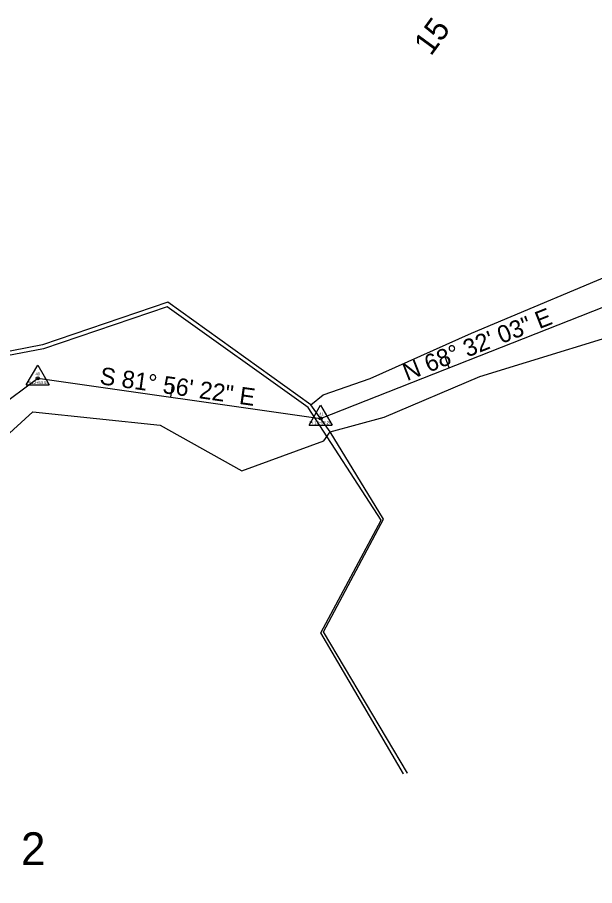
# Model space of a CAD drawing. Extents: x 2519952 to 2531965, y 848341 to 887632.
# Drawn here: x 2528586.3 to 2528785.7, y 851960.5 to 852260.2 of the extents above; entities that cross this region are included whole.
import ezdxf

# ---------------------------------------------------------------- set-up
doc = ezdxf.new("R2010")
doc.units = 0
for name, color, linetype in [('RD_EX_DV_Prop', 7, 'Continuous'), ('RD_EX_DV_TX_Prop', 7, 'Continuous'), ('RD_EX_H2O', 7, 'Continuous'), ('RD_EX_Misc', 7, 'Continuous'), ('RD_HC_Cl', 7, 'Continuous'), ('RD_HC_Data', 7, 'Continuous'), ('RD_HC_Data_Tic', 7, 'Continuous'), ('RD_HC_TX_Sta50', 7, 'Continuous'), ('RD_HC_txCode', 7, 'Continuous'), ('RD_SMD_Locator', 7, 'Continuous')]:
    doc.layers.add(name, color=color, linetype=linetype)

msp = doc.modelspace()

# ---------------------------------------------------------------- linework, layer by layer
at = {"layer": 'RD_EX_DV_Prop'}
for p, q in [((2528690.98, 852121.77), (2528804.13, 852166.26)), ((2528538.4, 852095.17), (2528593.3, 852135.6)), ((2528593.3, 852135.6), (2528690.98, 852121.77))]:
    msp.add_line(p, q, dxfattribs=at)
at = {"layer": 'RD_EX_H2O'}
for points in [[(2528687.66, 852126.5), (2528691.84, 852129.88), (2528708.07, 852135.59), (2528743.11, 852151.19), (2528800.12, 852175.09), (2528844.13, 852239.61)], [(2528499.97, 851944.76), (2528544.99, 851988.87), (2528513.17, 852011.98), (2528505.55, 852030.86), (2528547.24, 852083.68), (2528591.62, 852124.02), (2528635.59, 852119.4), (2528663.79, 852103.71), (2528692.12, 852114.02), (2528694.26, 852117.1), (2528712.97, 852122.22), (2528745.96, 852136.25), (2528808.96, 852155.61), (2528854.52, 852216.53)], [(2528719.59, 851999.09), (2528691.1, 852047.72), (2528711.96, 852086.66), (2528686.69, 852125.57), (2528637.99, 852160.23), (2528595.34, 852145.76), (2528559.57, 852138.95), (2528529.72, 852106.03), (2528505.05, 852114.18), (2528485.4, 852092.73), (2528481.66, 852040.55)]]:
    msp.add_lwpolyline(points, dxfattribs=at)
at = {"layer": 'RD_EX_Misc'}
msp.add_lwpolyline([(2528721.04, 851999.29), (2528692.03, 852048.08), (2528712.68, 852087), (2528694.26, 852117.1), (2528687.66, 852126.5), (2528638.26, 852161.91), (2528594.97, 852147.21), (2528558.87, 852140.18), (2528529.59, 852106.6), (2528504.69, 852116.44), (2528482.38, 852095.87), (2528476.12, 852043.21)], dxfattribs=at)
at = {"layer": 'RD_HC_Cl'}
for p, q in [((2528690.98, 852121.77), (2528804.13, 852166.26)), ((2528538.4, 852095.17), (2528593.3, 852135.6)), ((2528593.3, 852135.6), (2528690.98, 852121.77))]:
    msp.add_line(p, q, dxfattribs=at)
at = {"layer": 'RD_HC_Data'}
for p, q in [((2528589.32, 852133.31), (2528593.3, 852140.19)), ((2528593.3, 852140.19), (2528597.27, 852133.31)), ((2528589.32, 852133.31), (2528597.27, 852133.31)), ((2528687.01, 852119.48), (2528690.98, 852126.35)), ((2528690.98, 852126.35), (2528694.95, 852119.48)), ((2528687.01, 852119.48), (2528694.95, 852119.48))]:
    msp.add_line(p, q, dxfattribs=at)
for centre in [(2528593.3, 852135.6), (2528690.98, 852121.77)]:
    msp.add_circle(centre, 0.529, dxfattribs=at)
at = {"layer": 'RD_HC_Data_Tic'}
for p, q in [((2528735.46, 852139.26), (2528734, 852142.98)), ((2528639.29, 852129.09), (2528639.85, 852133.05))]:
    msp.add_line(p, q, dxfattribs=at)
at = {"layer": 'RD_SMD_Locator'}
for centre in [(2528638.26, 852161.91), (2528637.99, 852160.23), (2528743.11, 852151.19), (2528594.97, 852147.21), (2528595.34, 852145.76), (2528593.3, 852135.6), (2528708.07, 852135.59), (2528745.96, 852136.25), (2528691.84, 852129.88), (2528686.69, 852125.57), (2528687.66, 852126.5), (2528687.66, 852126.5), (2528591.62, 852124.02), (2528635.59, 852119.4), (2528690.98, 852121.77), (2528712.97, 852122.22), (2528694.26, 852117.1), (2528694.26, 852117.1), (2528692.12, 852114.02), (2528663.79, 852103.71), (2528711.96, 852086.66), (2528712.68, 852087), (2528691.1, 852047.72), (2528692.03, 852048.08), (2528719.59, 851999.09), (2528721.04, 851999.29)]:
    msp.add_circle(centre, 0.001, dxfattribs=at)

# ---------------------------------------------------------------- texts
at = {"layer": 'RD_EX_DV_TX_Prop'}
msp.add_text('2', height=11.32, dxfattribs=at).set_placement((2528587.52, 851967.57))
at = {"layer": 'RD_HC_Data'}
for s, rotation, p in [('N 68%%d 32\' 03" E', 21.4658, (2528720.86, 852134.59)), ('S 81%%d 56\' 22" E', 351.9395, (2528614.49, 852133.61))]:
    msp.add_text(s, height=6, rotation=rotation, dxfattribs=at).set_placement(p)
at = {"layer": 'RD_HC_TX_Sta50'}
msp.add_text('15', height=8, rotation=53.787, dxfattribs=at).set_placement((2528729.07, 852246.57))
at = {"layer": 'RD_HC_txCode'}
for s, p in [('40', (2528592.52, 852136.6)), ('PI 12+53.54', (2528589.52, 852133.6)), ('41', (2528690.53, 852122.77)), ('PI 13+52.20', (2528687.16, 852119.77))]:
    msp.add_text(s, height=1, dxfattribs=at).set_placement(p)

doc.saveas('drawing.dxf')
